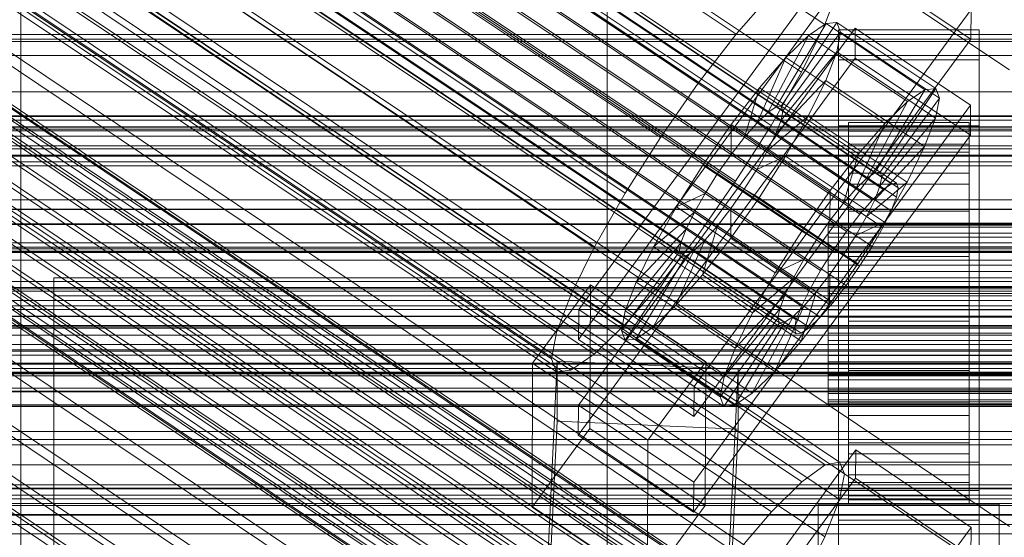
# Model space of a CAD drawing. Header units: millimetres. Extents: x -4395 to 65662, y -65530 to 6847.
# Tile 437 of 656: x -228 to -130, y -33100 to -33049. Entities that reach past the tile are written whole.
import ezdxf

# ---------------------------------------------------------------- set-up
doc = ezdxf.new("R2010")
doc.units = ezdxf.units.MM
for name, color, linetype, lineweight in [('COTAS_P', 1, 'Continuous', 0), ('frontal_C01', 7, 'Continuous', 0), ('frontal_C02', 7, 'Continuous', 0), ('frontal_C03', 7, 'Continuous', 0), ('frontal_C03-dry', 7, 'Continuous', 0), ('frontal_dosificador', 7, 'Continuous', 0), ('frontal_secador', 7, 'Continuous', 0)]:
    doc.layers.add(name, color=color, linetype=linetype, lineweight=lineweight)
doc.dimstyles.new('R19_100', dxfattribs={"dimtxt": 250, "dimasz": 150, "dimexe": 150, "dimexo": 80, "dimgap": 100, "dimtad": 1, "dimtih": 1, "dimtoh": 1, "dimdsep": 46, "dimcen": 0.09, "dimadec": 0, "dimazin": 0, "dimtfac": 1, "dimtdec": 4, "dimtofl": 0, "dimtmove": 0, "dimatfit": 3, "dimfxl": 1, "dimtolj": 1, "dimtzin": 0, "dimarcsym": 0})

# ---------------------------------------------------------------- blocks, each defined once
blk = doc.blocks.new('DIM_R33_44')
at = {"layer": 'COTAS_P'}
for p, q in [((-150, -32200), (550, -32200)), ((550, -32200), (505, -32350)), ((550, -34800), (550, -32200)), ((550, -32200), (595, -32350)), ((550, -34800), (505, -34650)), ((550, -34800), (595, -34650)), ((-150, -34800), (550, -34800))]:
    blk.add_line(p, q, dxfattribs=at)
blk.add_text('2600 P', height=250, rotation=90, dxfattribs=at).set_placement((450, -33500))

msp = doc.modelspace()

# ---------------------------------------------------------------- linework, layer by layer
at = {"layer": 'frontal_C01'}
for p, q in [((-332.629, -32969.378), (-148.32, -33093.247)), ((-331.181, -32969.113), (-146.872, -33092.982)), ((-330.692, -32970.289), (-146.383, -33094.158)), ((-334.938, -32971.064), (-150.629, -33094.933)), ((-355.53, -32972.941), (-141.731, -33116.629)), ((-355.017, -32972.847), (-141.218, -33116.536)), ((-331.197, -32972.824), (-146.887, -33096.693)), ((-356.348, -32973.539), (-142.549, -33117.227)), ((-354.844, -32973.264), (-141.045, -33116.952)), ((-357.415, -32974.599), (-143.617, -33118.288)), ((-355.022, -32974.162), (-141.224, -33117.851)), ((-337.95, -32974.058), (-153.641, -33097.927)), ((-355.541, -32975.481), (-141.742, -33119.17)), ((-358.659, -32976.051), (-144.861, -33119.739)), ((-332.659, -32976.547), (-148.35, -33100.416)), ((-146.196, -33121.483), (-359.995, -32977.794)), ((-356.363, -32977.131), (-142.565, -33120.819)), ((-341.461, -32978.154), (-157.152, -33102.024)), ((-361.332, -32979.711), (-147.533, -33123.399)), ((-357.434, -32978.999), (-143.635, -33122.688)), ((-362.578, -32981.67), (-148.779, -33125.358)), ((-358.68, -32980.958), (-144.881, -33124.647)), ((-334.981, -32981.203), (-150.672, -33105.072)), ((-363.648, -32983.538), (-149.85, -33127.227)), ((-360.017, -32982.875), (-146.218, -33126.563)), ((-160.922, -33106.944), (-345.231, -32983.075)), ((-361.352, -32984.618), (-147.554, -33128.307)), ((-364.471, -32985.188), (-150.672, -33128.876)), ((-364.989, -32986.507), (-151.191, -33130.195)), ((-362.596, -32986.07), (-148.798, -33129.758)), ((-338.003, -32986.475), (-153.694, -33110.344)), ((-365.168, -32987.406), (-151.369, -33131.094)), ((-363.664, -32987.131), (-149.865, -33130.819)), ((-364.995, -32987.822), (-151.196, -33131.51)), ((-364.482, -32987.728), (-150.683, -33131.417)), ((-349.002, -32988.484), (-164.693, -33112.353)), ((-341.52, -32992.004), (-157.211, -33115.874)), ((-352.519, -32994.013), (-168.21, -33117.882)), ((-345.291, -32997.413), (-160.982, -33121.283)), ((-355.541, -32999.285), (-171.232, -33123.155)), ((-349.061, -33002.334), (-164.752, -33126.203)), ((-357.863, -33003.942), (-173.554, -33127.811)), ((-352.572, -33006.431), (-168.263, -33130.3)), ((-359.326, -33007.664), (-175.016, -33131.534)), ((-355.584, -33009.424), (-171.275, -33133.294)), ((-359.83, -33010.2), (-175.521, -33134.069)), ((-357.893, -33011.111), (-173.584, -33134.98)), ((-359.341, -33011.375), (-175.032, -33135.245)), ((-130, -33099.395), (-228.298, -33033.331)), ((-228.298, -33033.331), (-228.298, -33159.609)), ((-228.298, -33165.368), (-228.298, -33039.09)), ((-228.298, -33039.09), (-130, -33105.154)), ((342.5, -33050.425), (-342.5, -33050.425)), ((342.5, -33056.14), (-342.5, -33056.14)), ((342.5, -33061.807), (-342.5, -33061.807)), ((-342.5, -33069.274), (342.5, -33069.274)), ((300, -33075.619), (-300, -33075.619)), ((342.5, -33075.959), (-342.5, -33075.959)), ((342.5, -33084.041), (-342.5, -33084.041)), ((300, -33084.381), (-300, -33084.381)), ((342.5, -33090.726), (-342.5, -33090.726)), ((-172.809, -33129.479), (-145.277, -33091.768)), ((-145.289, -33094.59), (-145.277, -33091.768)), ((-145.277, -33091.768), (-133.809, -33099.475)), ((-150.629, -33094.933), (-148.32, -33093.247)), ((-148.32, -33093.247), (-146.872, -33092.982)), ((-146.872, -33092.982), (-146.383, -33094.158)), ((-146.383, -33094.158), (-146.887, -33096.693)), ((-145.289, -33094.59), (-172.821, -33132.302)), ((-153.641, -33097.927), (-150.629, -33094.933)), ((-133.821, -33102.298), (-145.289, -33094.59)), ((-146.887, -33096.693), (-148.35, -33100.416)), ((342.5, -33098.193), (-342.5, -33098.193)), ((-157.152, -33102.024), (-153.641, -33097.927)), ((-133.809, -33099.475), (-161.341, -33137.186)), ((-133.809, -33099.475), (-133.821, -33102.298)), ((-148.35, -33100.416), (-150.672, -33105.072))]:
    msp.add_line(p, q, dxfattribs=at)
at = {"layer": 'frontal_C02'}
for p, q in [((-356.348, -32922.869), (-142.549, -33065.844)), ((-355.53, -32922.306), (-141.731, -33065.281)), ((-355.017, -32922.25), (-141.218, -33065.225)), ((-354.844, -32922.705), (-141.045, -33065.68)), ((-357.415, -32923.899), (-143.617, -33066.875)), ((-355.022, -32923.639), (-141.224, -33066.614)), ((-355.541, -32924.988), (-141.742, -33067.964)), ((-358.659, -32925.328), (-144.861, -33068.303)), ((-356.363, -32926.662), (-142.565, -33069.637)), ((-332.659, -32926.19), (-148.35, -33049.445)), ((-146.196, -33070.033), (-359.995, -32927.058)), ((-341.461, -32927.149), (-157.152, -33050.404)), ((-357.434, -32928.545), (-143.635, -33071.521)), ((-361.332, -32928.97), (-147.533, -33071.945)), ((-358.68, -32930.51), (-144.881, -33073.486)), ((-362.578, -32930.935), (-148.779, -33073.91)), ((-334.981, -32930.914), (-150.672, -33054.168)), ((-363.648, -32932.818), (-149.85, -33075.793)), ((-360.017, -32932.423), (-146.218, -33075.398)), ((-160.922, -33055.285), (-345.231, -32932.03)), ((-364.471, -32934.492), (-150.672, -33077.467)), ((-361.352, -32934.152), (-147.554, -33077.127)), ((-362.596, -32935.581), (-148.798, -33078.556)), ((-364.989, -32935.842), (-151.191, -33078.817)), ((-363.664, -32936.612), (-149.865, -33079.587)), ((-338.003, -32936.229), (-153.694, -33059.484)), ((-365.168, -32936.776), (-151.369, -33079.751)), ((-364.995, -32937.23), (-151.196, -33080.205)), ((-364.482, -32937.174), (-150.683, -33080.15)), ((-349.002, -32937.427), (-164.693, -33060.682)), ((-341.52, -32941.774), (-157.211, -33065.029)), ((-352.519, -32942.972), (-168.21, -33066.227)), ((-345.291, -32947.171), (-160.982, -33070.426)), ((-355.541, -32948.287), (-171.232, -33071.542)), ((-349.061, -32952.052), (-164.752, -33075.307)), ((-357.863, -32953.011), (-173.554, -33076.265)), ((-352.572, -32956.085), (-168.263, -33079.339)), ((-359.326, -32956.82), (-175.016, -33080.075)), ((-355.584, -32958.994), (-171.275, -33082.248)), ((-359.83, -32959.456), (-175.521, -33082.711)), ((-359.341, -32960.739), (-175.032, -33083.994)), ((-357.893, -32960.581), (-173.584, -33083.836)), ((-228.298, -32982.474), (-228.298, -33115.864)), ((-228.298, -33121.594), (-228.298, -32988.204)), ((-228.298, -32988.204), (-130, -33053.94)), ((-172.809, -33077.782), (-145.277, -33040.26)), ((-145.289, -33043.24), (-172.821, -33080.763)), ((-133.821, -33050.91), (-145.289, -33043.24)), ((-157.152, -33050.404), (-153.641, -33046.371)), ((-146.887, -33045.635), (-148.35, -33049.445)), ((-133.809, -33047.929), (-161.341, -33085.452)), ((-133.809, -33047.929), (-133.821, -33050.91)), ((-152.686, -33057.556), (-147.143, -33049.234)), ((-147.143, -33049.234), (-148.226, -33049.352)), ((-147.143, -33049.234), (-137.313, -33055.808)), ((-146.777, -33050.194), (-147.143, -33049.234)), ((-172.847, -33087.32), (-145.315, -33049.798)), ((-153.199, -33057.612), (-148.226, -33049.352)), ((-152.513, -33058.011), (-146.777, -33050.194)), ((-148.35, -33049.445), (-150.672, -33054.168)), ((-148.226, -33049.352), (-149.953, -33050.54)), ((-148.226, -33049.352), (-138.396, -33055.926)), ((-147.155, -33052.165), (-146.777, -33050.194)), ((-147, -33052.952), (-147, -33049.972)), ((-147, -33049.972), (-133, -33049.972)), ((-147, -33095.79), (-147, -33049.972)), ((-146.777, -33050.194), (-136.948, -33056.767)), ((-145.327, -33052.778), (-145.315, -33049.798)), ((-145.315, -33049.798), (-133.847, -33057.467)), ((-133, -33049.972), (-133, -33052.952)), ((-133, -33049.972), (-133, -33095.79)), ((-161.353, -33088.432), (-133.821, -33050.91)), ((-160.922, -33055.285), (-157.152, -33050.404)), ((-154.017, -33058.175), (-149.953, -33050.54)), ((-149.953, -33050.54), (-152.207, -33052.716)), ((-149.953, -33050.54), (-140.123, -33057.113)), ((-152.692, -33058.945), (-147.155, -33052.165)), ((-148.249, -33055.015), (-147.155, -33052.165)), ((-147.155, -33052.165), (-137.325, -33058.739)), ((-145.327, -33052.778), (-172.859, -33090.3)), ((-155.085, -33059.205), (-152.207, -33052.716)), ((-152.207, -33052.716), (-154.833, -33055.732)), ((-152.207, -33052.716), (-142.377, -33059.289)), ((-133, -33052.952), (-147, -33052.952)), ((-147, -33052.952), (-147, -33098.77)), ((-133.859, -33060.447), (-145.327, -33052.778)), ((-133, -33098.77), (-133, -33052.952)), ((-150.672, -33054.168), (-153.694, -33059.484)), ((-153.21, -33060.295), (-148.249, -33055.015)), ((-149.985, -33058.548), (-148.249, -33055.015)), ((-148.249, -33055.015), (-138.419, -33061.589)), ((-164.693, -33060.682), (-160.922, -33055.285)), ((-154.833, -33055.732), (-157.653, -33059.383)), ((-156.329, -33060.634), (-154.833, -33055.732)), ((-154.833, -33055.732), (-145.003, -33062.306)), ((-138.396, -33055.926), (-143.369, -33064.186)), ((-137.313, -33055.808), (-142.856, -33064.13)), ((-140.123, -33057.113), (-138.396, -33055.926)), ((-138.396, -33055.926), (-137.313, -33055.808)), ((-137.313, -33055.808), (-136.948, -33056.767)), ((-140.123, -33057.113), (-144.188, -33064.748)), ((-136.948, -33056.767), (-142.683, -33064.584)), ((-142.377, -33059.289), (-140.123, -33057.113)), ((-136.948, -33056.767), (-137.325, -33058.739)), ((-133.847, -33057.467), (-161.379, -33094.989)), ((-154.017, -33058.175), (-153.199, -33057.612)), ((-153.199, -33057.612), (-152.686, -33057.556)), ((-143.369, -33064.186), (-153.199, -33057.612)), ((-152.513, -33058.011), (-152.692, -33058.945)), ((-142.856, -33064.13), (-152.686, -33057.556)), ((-152.686, -33057.556), (-152.513, -33058.011)), ((-142.683, -33064.584), (-152.513, -33058.011)), ((-133.847, -33057.467), (-133.859, -33060.447)), ((-155.085, -33059.205), (-154.017, -33058.175)), ((-154.033, -33061.968), (-149.985, -33058.548)), ((-144.188, -33064.748), (-154.017, -33058.175)), ((-152.692, -33058.945), (-153.21, -33060.295)), ((-142.862, -33065.518), (-152.692, -33058.945)), ((-152.246, -33062.524), (-149.985, -33058.548)), ((-149.985, -33058.548), (-140.156, -33065.122)), ((-137.325, -33058.739), (-142.862, -33065.518)), ((-137.325, -33058.739), (-138.419, -33061.589)), ((-450, -33059.848), (450, -33059.848)), ((-157.653, -33059.383), (-160.474, -33063.42)), ((-157.653, -33059.383), (-157.665, -33062.364)), ((-147.823, -33065.957), (-157.653, -33059.383)), ((-153.694, -33059.484), (-157.211, -33065.029)), ((-156.329, -33060.634), (-155.085, -33059.205)), ((-145.255, -33065.779), (-155.085, -33059.205)), ((-147, -33062.49), (-147, -33059.509)), ((-147, -33059.509), (-133, -33059.509)), ((-147, -33105.328), (-147, -33059.509)), ((-146, -33069.193), (-146, -33059.201)), ((-146, -33059.201), (-146, -33059.647)), ((-146, -33059.201), (-134, -33059.201)), ((-146, -33060.049), (-146, -33059.201)), ((-146, -33069.404), (-146, -33059.647)), ((-146, -33059.647), (-146, -33061.357)), ((-146, -33059.647), (-134, -33059.647)), ((-146, -33069.594), (-146, -33060.049)), ((-146, -33060.049), (-134, -33060.049)), ((-146, -33062.133), (-146, -33060.049)), ((-142.377, -33059.289), (-145.255, -33065.779)), ((-145.003, -33062.306), (-142.377, -33059.289)), ((-134, -33059.647), (-134, -33059.201)), ((-134, -33059.201), (-134, -33069.193)), ((-134, -33059.201), (-134, -33060.049)), ((-134, -33061.357), (-134, -33059.647)), ((-134, -33059.647), (-134, -33069.404)), ((-134, -33060.049), (-134, -33069.594)), ((-134, -33060.049), (-134, -33062.133)), ((-133, -33059.509), (-133, -33062.49)), ((-133, -33059.509), (-133, -33105.328)), ((-168.21, -33066.227), (-164.693, -33060.682)), ((-161.391, -33097.97), (-133.859, -33060.447)), ((-157.665, -33062.364), (-156.329, -33060.634)), ((-146.499, -33067.208), (-156.329, -33060.634)), ((-153.21, -33060.295), (-154.033, -33061.968)), ((-143.38, -33066.868), (-153.21, -33060.295)), ((-154.033, -33061.968), (-155.103, -33063.852)), ((-144.203, -33068.542), (-154.033, -33061.968)), ((-146, -33070.214), (-146, -33061.357)), ((-146, -33061.357), (-146, -33064.213)), ((-146, -33061.357), (-134, -33061.357)), ((-138.419, -33061.589), (-143.38, -33066.868)), ((-138.419, -33061.589), (-140.156, -33065.122)), ((-134, -33064.213), (-134, -33061.357)), ((-134, -33061.357), (-134, -33070.214)), ((-159.001, -33064.276), (-157.665, -33062.364)), ((-157.665, -33062.364), (-147.835, -33068.937)), ((-155.103, -33063.852), (-152.246, -33062.524)), ((-154.877, -33066.672), (-152.246, -33062.524)), ((-152.246, -33062.524), (-142.416, -33069.098)), ((-147.823, -33065.957), (-145.003, -33062.306)), ((-133, -33062.49), (-147, -33062.49)), ((-147, -33062.49), (-147, -33108.308)), ((-145.003, -33062.306), (-146.499, -33067.208)), ((-146, -33070.581), (-146, -33062.133)), ((-146, -33062.133), (-134, -33062.133)), ((-146, -33065.31), (-146, -33062.133)), ((-134, -33062.133), (-134, -33070.581)), ((-134, -33062.133), (-134, -33065.31)), ((-133, -33108.308), (-133, -33062.49)), ((-160.474, -33063.42), (-163.105, -33067.568)), ((-159.001, -33064.276), (-160.474, -33063.42)), ((-160.474, -33063.42), (-150.644, -33069.994)), ((-155.103, -33063.852), (-156.35, -33065.816)), ((-145.274, -33070.425), (-155.103, -33063.852)), ((-160.247, -33066.241), (-159.001, -33064.276)), ((-149.171, -33070.85), (-159.001, -33064.276)), ((-146, -33071.567), (-146, -33064.213)), ((-146, -33064.213), (-146, -33068.021)), ((-146, -33064.213), (-134, -33064.213)), ((-144.188, -33064.748), (-145.255, -33065.779)), ((-143.369, -33064.186), (-144.188, -33064.748)), ((-142.856, -33064.13), (-143.369, -33064.186)), ((-142.862, -33065.518), (-142.683, -33064.584)), ((-142.683, -33064.584), (-142.856, -33064.13)), ((-134, -33068.021), (-134, -33064.213)), ((-134, -33064.213), (-134, -33071.567)), ((-157.211, -33065.029), (-160.982, -33070.426)), ((-156.35, -33065.816), (-157.686, -33067.729)), ((-156.35, -33065.816), (-154.877, -33066.672)), ((-146.52, -33072.39), (-156.35, -33065.816)), ((-150.644, -33069.994), (-147.823, -33065.957)), ((-147.835, -33068.937), (-147.823, -33065.957)), ((-145.255, -33065.779), (-146.499, -33067.208)), ((-146, -33072.087), (-146, -33065.31)), ((-146, -33065.31), (-134, -33065.31)), ((-146, -33069.365), (-146, -33065.31)), ((-140.156, -33065.122), (-144.203, -33068.542)), ((-143.617, -33066.875), (-142.549, -33065.844)), ((-143.38, -33066.868), (-142.862, -33065.518)), ((-142.549, -33065.844), (-141.731, -33065.281)), ((-140.156, -33065.122), (-142.416, -33069.098)), ((-141.731, -33065.281), (-141.218, -33065.225)), ((-141.045, -33065.68), (-141.224, -33066.614)), ((-141.218, -33065.225), (-141.045, -33065.68)), ((-134, -33065.31), (-134, -33072.087)), ((-134, -33065.31), (-134, -33069.365)), ((-171.232, -33071.542), (-168.21, -33066.227)), ((-160.247, -33066.241), (-163.105, -33067.568)), ((-161.318, -33068.124), (-160.247, -33066.241)), ((-150.417, -33072.815), (-160.247, -33066.241)), ((-157.698, -33070.709), (-154.877, -33066.672)), ((-154.877, -33066.672), (-145.047, -33073.246)), ((-144.861, -33068.303), (-143.617, -33066.875)), ((-144.203, -33068.542), (-143.38, -33066.868)), ((-141.224, -33066.614), (-141.742, -33067.964)), ((-163.105, -33067.568), (-165.365, -33071.544)), ((-163.105, -33067.568), (-153.275, -33074.142)), ((-157.686, -33067.729), (-159.022, -33069.458)), ((-157.686, -33067.729), (-157.698, -33070.709)), ((-147.856, -33074.302), (-157.686, -33067.729)), ((-146.499, -33067.208), (-147.835, -33068.937)), ((-161.318, -33068.124), (-165.365, -33071.544)), ((-162.14, -33069.798), (-161.318, -33068.124)), ((-151.488, -33074.698), (-161.318, -33068.124)), ((-146.196, -33070.033), (-144.861, -33068.303)), ((-146, -33073.371), (-146, -33068.021)), ((-146, -33068.021), (-146, -33072.522)), ((-146, -33068.021), (-134, -33068.021)), ((-145.274, -33070.425), (-144.203, -33068.542)), ((-141.742, -33067.964), (-142.565, -33069.637)), ((-134, -33072.522), (-134, -33068.021)), ((-134, -33068.021), (-134, -33073.371)), ((-162.14, -33069.798), (-167.102, -33075.078)), ((-162.659, -33071.148), (-162.14, -33069.798)), ((-152.311, -33076.372), (-162.14, -33069.798)), ((-159.022, -33069.458), (-160.518, -33074.36)), ((-159.022, -33069.458), (-160.266, -33070.887)), ((-149.192, -33076.032), (-159.022, -33069.458)), ((-147.835, -33068.937), (-149.171, -33070.85)), ((-148, -33069.594), (-148, -33069.193)), ((-148, -33069.193), (-148, -33069.404)), ((-148, -33069.193), (148, -33069.193)), ((-148, -33069.404), (-148, -33070.214)), ((-148, -33069.404), (148, -33069.404)), ((-148, -33070.581), (-148, -33069.594)), ((-148, -33069.594), (148, -33069.594)), ((-146, -33069.404), (-146, -33069.193)), ((-134, -33069.193), (-146, -33069.193)), ((-146, -33069.193), (-146, -33069.594)), ((-146, -33074.007), (-146, -33069.365)), ((-146, -33069.365), (-134, -33069.365)), ((-146, -33074.021), (-146, -33069.365)), ((-146, -33070.214), (-146, -33069.404)), ((-134, -33069.404), (-146, -33069.404)), ((-134, -33069.594), (-146, -33069.594)), ((-146, -33069.594), (-146, -33070.581)), ((-142.416, -33069.098), (-145.274, -33070.425)), ((-142.416, -33069.098), (-145.047, -33073.246)), ((-142.565, -33069.637), (-143.635, -33071.521)), ((-134, -33069.193), (-134, -33069.404)), ((-134, -33069.594), (-134, -33069.193)), ((-134, -33069.365), (-134, -33074.007)), ((-134, -33069.365), (-134, -33074.021)), ((-134, -33069.404), (-134, -33070.214)), ((-134, -33070.581), (-134, -33069.594)), ((-160.982, -33070.426), (-164.752, -33075.307)), ((-160.518, -33074.36), (-157.698, -33070.709)), ((-157.698, -33070.709), (-147.868, -33077.283)), ((-153.275, -33074.142), (-150.644, -33069.994)), ((-150.644, -33069.994), (-149.171, -33070.85)), ((-149.171, -33070.85), (-150.417, -33072.815)), ((-148, -33070.214), (-148, -33071.567)), ((-148, -33070.214), (148, -33070.214)), ((-148, -33072.087), (-148, -33070.581)), ((-148, -33070.581), (148, -33070.581)), ((-147.533, -33071.945), (-146.196, -33070.033)), ((-146.52, -33072.39), (-145.274, -33070.425)), ((-146, -33071.567), (-146, -33070.214)), ((-134, -33070.214), (-146, -33070.214)), ((-134, -33070.581), (-146, -33070.581)), ((-146, -33070.581), (-146, -33072.087)), ((-134, -33070.214), (-134, -33071.567)), ((-134, -33072.087), (-134, -33070.581)), ((450, -33071.77), (-450, -33071.77)), ((-173.554, -33076.265), (-171.232, -33071.542)), ((-162.659, -33071.148), (-168.196, -33077.927)), ((-165.365, -33071.544), (-167.102, -33075.078)), ((-165.365, -33071.544), (-155.535, -33078.118)), ((-160.266, -33070.887), (-163.144, -33077.377)), ((-162.837, -33072.082), (-162.659, -33071.148)), ((-152.829, -33077.721), (-162.659, -33071.148)), ((-160.266, -33070.887), (-161.333, -33071.918)), ((-150.436, -33077.461), (-160.266, -33070.887)), ((-148, -33071.567), (-148, -33073.371)), ((-148, -33071.567), (148, -33071.567)), ((-146, -33073.371), (-146, -33071.567)), ((-134, -33071.567), (-146, -33071.567)), ((-143.635, -33071.521), (-144.881, -33073.486)), ((-134, -33071.567), (-134, -33073.371)), ((-162.837, -33072.082), (-168.573, -33079.899)), ((-162.664, -33072.536), (-168.208, -33080.859)), ((-162.151, -33072.48), (-167.125, -33080.741)), ((-161.333, -33071.918), (-165.397, -33079.553)), ((-162.664, -33072.536), (-162.837, -33072.082)), ((-153.008, -33078.655), (-162.837, -33072.082)), ((-162.151, -33072.48), (-162.664, -33072.536)), ((-152.835, -33079.11), (-162.664, -33072.536)), ((-161.333, -33071.918), (-162.151, -33072.48)), ((-152.321, -33079.054), (-162.151, -33072.48)), ((-151.503, -33078.491), (-161.333, -33071.918)), ((-153.275, -33074.142), (-150.417, -33072.815)), ((-150.417, -33072.815), (-151.488, -33074.698)), ((-148.779, -33073.91), (-147.533, -33071.945)), ((-148, -33074.007), (-148, -33072.087)), ((-148, -33072.087), (148, -33072.087)), ((-147.856, -33074.302), (-146.52, -33072.39)), ((-145.047, -33073.246), (-146.52, -33072.39)), ((-134, -33072.087), (-146, -33072.087)), ((-146, -33072.087), (-146, -33074.007)), ((-146, -33072.522), (-146, -33075.503)), ((-134, -33072.522), (-146, -33072.522)), ((-146, -33072.522), (-146, -33077.409)), ((-134, -33074.007), (-134, -33072.087)), ((-134, -33075.503), (-134, -33072.522)), ((-134, -33077.409), (-134, -33072.522)), ((-148, -33073.371), (-148, -33075.503)), ((-148, -33073.371), (148, -33073.371)), ((-145.047, -33073.246), (-147.868, -33077.283)), ((-144.881, -33073.486), (-146.218, -33075.398)), ((-146, -33075.503), (-146, -33073.371)), ((-134, -33073.371), (-146, -33073.371)), ((-134, -33073.371), (-134, -33075.503)), ((-225, -33076.432), (-225, -33074.644)), ((-225, -33074.644), (225, -33074.644)), ((-225, -33112.826), (-225, -33074.644)), ((-163.144, -33077.377), (-160.518, -33074.36)), ((-160.518, -33074.36), (-150.688, -33080.934)), ((-155.535, -33078.118), (-153.275, -33074.142)), ((-155.535, -33078.118), (-151.488, -33074.698)), ((-151.488, -33074.698), (-152.311, -33076.372)), ((-149.85, -33075.793), (-148.779, -33073.91)), ((-149.192, -33076.032), (-147.856, -33074.302)), ((-148, -33076.213), (-148, -33074.007)), ((-148, -33074.007), (148, -33074.007)), ((-147.868, -33077.283), (-147.856, -33074.302)), ((-134, -33074.007), (-146, -33074.007)), ((-146, -33074.007), (-146, -33076.213)), ((-146, -33076.213), (-146, -33074.021)), ((-146, -33074.021), (-134, -33074.021)), ((-146, -33078.961), (-146, -33074.021)), ((-134, -33076.213), (-134, -33074.007)), ((-134, -33074.021), (-134, -33076.213)), ((-134, -33074.021), (-134, -33078.961)), ((-177.394, -33083.142), (-171.658, -33075.325)), ((-171.715, -33089.631), (-171.658, -33075.325)), ((-171.658, -33075.325), (-160.19, -33082.994)), ((-164.752, -33075.307), (-168.263, -33079.339)), ((-167.102, -33075.078), (-168.196, -33077.927)), ((-167.102, -33075.078), (-157.272, -33081.651)), ((-148, -33075.503), (-148, -33077.818)), ((148, -33075.503), (-148, -33075.503)), ((-146.218, -33075.398), (-147.554, -33077.127)), ((-146, -33075.503), (-134, -33075.503)), ((-146, -33077.818), (-146, -33075.503)), ((-134, -33075.503), (-134, -33077.818)), ((225, -33076.432), (-225, -33076.432)), ((-225, -33076.432), (-225, -33114.614)), ((-175.016, -33080.075), (-173.554, -33076.265)), ((-157.272, -33081.651), (-152.311, -33076.372)), ((-152.311, -33076.372), (-152.829, -33077.721)), ((-150.688, -33080.934), (-149.192, -33076.032)), ((-150.672, -33077.467), (-149.85, -33075.793)), ((-150.436, -33077.461), (-149.192, -33076.032)), ((-148, -33078.553), (-148, -33076.213)), ((-148, -33076.213), (148, -33076.213)), ((-134, -33076.213), (-146, -33076.213)), ((-146, -33076.213), (-146, -33078.553)), ((-134, -33078.553), (-134, -33076.213)), ((-165.397, -33079.553), (-163.144, -33077.377)), ((-163.144, -33077.377), (-153.314, -33083.95)), ((-158.366, -33084.501), (-152.829, -33077.721)), ((-153.314, -33083.95), (-150.436, -33077.461)), ((-152.829, -33077.721), (-153.008, -33078.655)), ((-151.503, -33078.491), (-150.436, -33077.461)), ((-151.191, -33078.817), (-150.672, -33077.467)), ((-147.868, -33077.283), (-150.688, -33080.934)), ((-147.554, -33077.127), (-148.798, -33078.556)), ((-146, -33077.818), (-146, -33077.409)), ((-146, -33077.409), (-146, -33082.349)), ((-146, -33077.409), (-134, -33077.409)), ((-134, -33082.349), (-134, -33077.409)), ((-134, -33077.409), (-134, -33077.818)), ((-450, -33078.481), (450, -33078.481)), ((-172.809, -33077.782), (-172.821, -33080.763)), ((-161.341, -33085.452), (-172.809, -33077.782)), ((-168.196, -33077.927), (-168.573, -33079.899)), ((-168.196, -33077.927), (-158.366, -33084.501)), ((-158.743, -33086.472), (-153.008, -33078.655)), ((-157.272, -33081.651), (-155.535, -33078.118)), ((-155.567, -33086.127), (-151.503, -33078.491)), ((-153.008, -33078.655), (-152.835, -33079.11)), ((-152.321, -33079.054), (-151.503, -33078.491)), ((-148.798, -33078.556), (-149.865, -33079.587)), ((-148, -33077.818), (-148, -33080.158)), ((-148, -33077.818), (148, -33077.818)), ((-148, -33080.868), (-148, -33078.553)), ((-148, -33078.553), (148, -33078.553)), ((-146, -33080.158), (-146, -33077.818)), ((-134, -33077.818), (-146, -33077.818)), ((-146, -33078.553), (-146, -33078.961)), ((-134, -33078.553), (-146, -33078.553)), ((-146, -33078.553), (-146, -33080.868)), ((-134, -33077.818), (-134, -33080.158)), ((-134, -33078.961), (-134, -33078.553)), ((-134, -33080.868), (-134, -33078.553)), ((-168.263, -33079.339), (-171.275, -33082.248)), ((-167.125, -33080.741), (-165.397, -33079.553)), ((-165.397, -33079.553), (-155.567, -33086.127)), ((-158.378, -33087.432), (-152.835, -33079.11)), ((-157.295, -33087.314), (-152.321, -33079.054)), ((-152.835, -33079.11), (-152.321, -33079.054)), ((-151.369, -33079.751), (-151.191, -33078.817)), ((-149.865, -33079.587), (-150.683, -33080.15)), ((-146, -33078.961), (-134, -33078.961)), ((-146, -33083.848), (-146, -33078.961)), ((-134, -33078.961), (-134, -33083.848)), ((-175.521, -33082.711), (-175.016, -33080.075)), ((-168.573, -33079.899), (-168.208, -33080.859)), ((-168.573, -33079.899), (-158.743, -33086.472)), ((-151.196, -33080.205), (-151.369, -33079.751)), ((-150.683, -33080.15), (-151.196, -33080.205)), ((-148, -33080.158), (-148, -33082.363)), ((-148, -33080.158), (148, -33080.158)), ((-146, -33082.363), (-146, -33080.158)), ((-146, -33080.158), (-146, -33082.349)), ((-134, -33080.158), (-146, -33080.158)), ((-134, -33082.349), (-134, -33080.158)), ((-134, -33080.158), (-134, -33082.363)), ((-172.821, -33080.763), (-161.353, -33088.432)), ((-168.208, -33080.859), (-167.125, -33080.741)), ((-168.208, -33080.859), (-158.378, -33087.432)), ((-167.125, -33080.741), (-157.295, -33087.314)), ((-150.688, -33080.934), (-153.314, -33083.95)), ((-148, -33083), (-148, -33080.868)), ((-148, -33080.868), (148, -33080.868)), ((-146, -33080.868), (-146, -33083.848)), ((-134, -33080.868), (-146, -33080.868)), ((-146, -33080.868), (-146, -33083)), ((-134, -33083.848), (-134, -33080.868)), ((-134, -33083), (-134, -33080.868)), ((-250, -33081.805), (250, -33081.805)), ((-171.275, -33082.248), (-173.584, -33083.836)), ((-158.366, -33084.501), (-157.272, -33081.651)), ((-148, -33082.363), (-148, -33084.284)), ((-148, -33082.363), (148, -33082.363)), ((-146, -33082.349), (-146, -33087.005)), ((-146, -33082.349), (-134, -33082.349)), ((-146, -33084.284), (-146, -33082.363)), ((-146, -33082.363), (-146, -33087.005)), ((-134, -33082.363), (-146, -33082.363)), ((-134, -33087.005), (-134, -33082.349)), ((-134, -33087.005), (-134, -33082.363)), ((-134, -33082.363), (-134, -33084.284)), ((-177.811, -33142.201), (-174.943, -33082.935)), ((-177.394, -33083.142), (-177.451, -33097.448)), ((-165.926, -33090.811), (-177.394, -33083.142)), ((-175.032, -33083.994), (-175.521, -33082.711)), ((-174.943, -33088.897), (-174.943, -33082.935)), ((-174.943, -33082.935), (-156.962, -33083.728)), ((-160.19, -33082.994), (-165.926, -33090.811)), ((-160.19, -33082.994), (-160.247, -33097.3)), ((-148, -33084.804), (-148, -33083)), ((-148, -33083), (148, -33083)), ((-146, -33083), (-146, -33088.349)), ((-134, -33083), (-146, -33083)), ((-146, -33083), (-146, -33084.804)), ((-134, -33088.349), (-134, -33083)), ((-134, -33084.804), (-134, -33083)), ((250, -33084.189), (-250, -33084.189)), ((-173.584, -33083.836), (-175.032, -33083.994)), ((-156.962, -33083.728), (-159.83, -33142.994)), ((-158.743, -33086.472), (-158.366, -33084.501)), ((-156.962, -33083.728), (-156.962, -33089.69)), ((-153.314, -33083.95), (-155.567, -33086.127)), ((-148, -33084.284), (-148, -33085.789)), ((-148, -33084.284), (148, -33084.284)), ((-146, -33083.848), (-134, -33083.848)), ((-146, -33088.349), (-146, -33083.848)), ((-146, -33085.789), (-146, -33084.284)), ((-146, -33084.284), (-146, -33091.06)), ((-134, -33084.284), (-146, -33084.284)), ((-134, -33083.848), (-134, -33088.349)), ((-134, -33091.06), (-134, -33084.284)), ((-134, -33084.284), (-134, -33085.789)), ((-161.353, -33088.432), (-161.341, -33085.452)), ((-148, -33086.157), (-148, -33084.804)), ((-148, -33084.804), (148, -33084.804)), ((-146, -33084.804), (-146, -33092.158)), ((-134, -33084.804), (-146, -33084.804)), ((-146, -33084.804), (-146, -33086.157)), ((-134, -33092.158), (-134, -33084.804)), ((-134, -33086.157), (-134, -33084.804)), ((450, -33085.634), (-450, -33085.634)), ((-158.378, -33087.432), (-158.743, -33086.472)), ((-155.567, -33086.127), (-157.295, -33087.314)), ((-148, -33085.789), (-148, -33086.776)), ((-148, -33085.789), (148, -33085.789)), ((-148, -33086.966), (-148, -33086.157)), ((-148, -33086.157), (148, -33086.157)), ((-146, -33086.776), (-146, -33085.789)), ((-146, -33085.789), (-146, -33094.238)), ((-134, -33085.789), (-146, -33085.789)), ((-146, -33086.157), (-146, -33095.014)), ((-134, -33086.157), (-146, -33086.157)), ((-146, -33086.157), (-146, -33086.966)), ((-134, -33094.238), (-134, -33085.789)), ((-134, -33085.789), (-134, -33086.776)), ((-134, -33095.014), (-134, -33086.157)), ((-134, -33086.966), (-134, -33086.157)), ((-172.847, -33087.32), (-172.859, -33090.3)), ((-161.379, -33094.989), (-172.847, -33087.32)), ((-157.295, -33087.314), (-158.378, -33087.432)), ((-148, -33086.776), (-148, -33087.178)), ((-148, -33086.776), (148, -33086.776)), ((-148, -33087.178), (-148, -33086.966)), ((-148, -33086.966), (148, -33086.966)), ((-148, -33087.178), (148, -33087.178)), ((-146, -33087.178), (-146, -33086.776)), ((-146, -33086.776), (-146, -33096.322)), ((-134, -33086.776), (-146, -33086.776)), ((-146, -33086.966), (-146, -33096.723)), ((-134, -33086.966), (-146, -33086.966)), ((-146, -33086.966), (-146, -33087.178)), ((-146, -33087.005), (-146, -33091.06)), ((-146, -33087.005), (-134, -33087.005)), ((-146, -33087.178), (-146, -33097.169)), ((-134, -33087.178), (-146, -33087.178)), ((-134, -33096.322), (-134, -33086.776)), ((-134, -33086.776), (-134, -33087.178)), ((-134, -33096.723), (-134, -33086.966)), ((-134, -33087.178), (-134, -33086.966)), ((-134, -33091.06), (-134, -33087.005)), ((-134, -33097.169), (-134, -33087.178)), ((-146, -33088.349), (-134, -33088.349)), ((-146, -33092.158), (-146, -33088.349)), ((-134, -33088.349), (-134, -33092.158)), ((-177.811, -33148.163), (-174.943, -33088.897)), ((-156.962, -33089.69), (-174.943, -33088.897)), ((450, -33089.936), (-450, -33089.936)), ((-171.715, -33089.631), (-177.451, -33097.448)), ((-172.859, -33090.3), (-161.391, -33097.97)), ((-160.247, -33097.3), (-171.715, -33089.631)), ((-159.83, -33148.956), (-156.962, -33089.69)), ((-165.983, -33105.118), (-165.926, -33090.811)), ((-146, -33091.06), (-146, -33094.238)), ((-146, -33091.06), (-134, -33091.06)), ((-134, -33094.238), (-134, -33091.06)), ((-146, -33092.158), (-134, -33092.158)), ((-146, -33095.014), (-146, -33092.158)), ((-134, -33092.158), (-134, -33095.014)), ((450, -33093.257), (-450, -33093.257)), ((-147, -33107.293), (-147, -33092.987)), ((-147, -33092.987), (-133, -33092.987)), ((-147, -33102.532), (-147, -33092.987)), ((-133, -33092.987), (-133, -33107.293)), ((-133, -33092.987), (-133, -33102.532)), ((-146, -33094.238), (-146, -33096.322)), ((-146, -33094.238), (-134, -33094.238)), ((-134, -33096.322), (-134, -33094.238)), ((-161.391, -33097.97), (-161.379, -33094.989)), ((-146, -33095.014), (-134, -33095.014)), ((-146, -33096.723), (-146, -33095.014)), ((-134, -33095.014), (-134, -33096.723)), ((-133, -33095.79), (-147, -33095.79)), ((-147, -33095.79), (-147, -33098.77)), ((-146, -33096.322), (-146, -33097.169)), ((-146, -33096.322), (-134, -33096.322)), ((-134, -33097.169), (-134, -33096.322)), ((-133, -33098.77), (-133, -33095.79)), ((-450, -33097.089), (450, -33097.089)), ((-165.983, -33105.118), (-160.247, -33097.3)), ((-149, -33103.12), (-149, -33097.159)), ((-149, -33097.159), (-131, -33097.159)), ((-149, -33142.596), (-149, -33097.159)), ((-146, -33096.723), (-134, -33096.723)), ((-146, -33097.169), (-146, -33096.723)), ((-146, -33097.169), (-134, -33097.169)), ((-134, -33096.723), (-134, -33097.169)), ((-131, -33097.159), (-131, -33103.12)), ((-131, -33097.159), (-131, -33142.596)), ((-177.451, -33097.448), (-165.983, -33105.118)), ((-147, -33098.77), (-133, -33098.77))]:
    msp.add_line(p, q, dxfattribs=at)
at = {"layer": 'frontal_C03'}
for p, q in [((1270, -33050.899), (-1230, -33050.899)), ((1270, -33051.141), (-1230, -33051.141)), ((1270, -33058.576), (-1230, -33058.576)), ((1270, -33058.962), (-1230, -33058.962)), ((1270, -33059.629), (-1230, -33059.629)), ((1270, -33059.667), (-1230, -33059.667)), ((1270, -33060.029), (-1230, -33060.029)), ((-1230, -33060.561), (1270, -33060.561)), ((1270, -33061.503), (-1230, -33061.503)), ((1270, -33062.435), (-1230, -33062.435)), ((1270, -33063.101), (-1230, -33063.101)), ((1270, -33063.487), (-1230, -33063.487)), ((1516, -33067.805), (-1476, -33067.805)), ((1516, -33067.832), (-1476, -33067.832)), ((1516, -33069.274), (-1476, -33069.274)), ((1516, -33069.349), (-1476, -33069.349)), ((1270, -33071.17), (-1230, -33071.17)), ((-1230, -33071.597), (1270, -33071.597)), ((1516, -33072.014), (-1476, -33072.014)), ((1516, -33072.127), (-1476, -33072.127)), ((1516, -33075.608), (-1476, -33075.608)), ((-1476, -33075.742), (1516, -33075.742)), ((1270, -33077.417), (-1230, -33077.417)), ((1270, -33077.803), (-1230, -33077.803)), ((1270, -33078.47), (-1230, -33078.47)), ((1516, -33079.51), (-1476, -33079.51)), ((1516, -33079.644), (-1476, -33079.644)), ((-1230, -33079.402), (1270, -33079.402)), ((1270, -33080.344), (-1230, -33080.344)), ((1270, -33081.276), (-1230, -33081.276)), ((1270, -33081.942), (-1230, -33081.942)), ((1270, -33082.328), (-1230, -33082.328)), ((1516, -33083.125), (-1476, -33083.125)), ((1516, -33083.238), (-1476, -33083.238)), ((1270, -33083.655), (-1230, -33083.655)), ((1270, -33084.082), (-1230, -33084.082)), ((1516, -33085.903), (-1476, -33085.903)), ((1516, -33085.978), (-1476, -33085.978)), ((1516, -33087.42), (-1476, -33087.42)), ((1516, -33087.447), (-1476, -33087.447)), ((1270, -33095.223), (-1230, -33095.223)), ((1270, -33095.585), (-1230, -33095.585)), ((1270, -33096.258), (-1230, -33096.258)), ((1270, -33096.644), (-1230, -33096.644)), ((1270, -33097.311), (-1230, -33097.311)), ((-1230, -33098.243), (1270, -33098.243)), ((1270, -33099.185), (-1230, -33099.185)), ((1270, -33100.117), (-1230, -33100.117))]:
    msp.add_line(p, q, dxfattribs=at)
at = {"layer": 'frontal_C03-dry'}
for p, q in [((-1245, -33052.526), (1255, -33052.526)), ((1255, -33058.526), (-1245, -33058.526)), ((1255, -33062.526), (-1245, -33062.526)), ((-1246.25, -33066.894), (1253.75, -33066.894)), ((1253.75, -33072.894), (-1246.25, -33072.894)), ((1253.75, -33076.894), (-1246.25, -33076.894)), ((-1247.5, -33081.263), (1252.5, -33081.263)), ((1252.5, -33087.263), (-1247.5, -33087.263)), ((1252.5, -33091.263), (-1247.5, -33091.263)), ((-1248.75, -33095.631), (1251.25, -33095.631))]:
    msp.add_line(p, q, dxfattribs=at)
at = {"layer": 'frontal_dosificador'}
msp.add_line((-170, -33800), (-170, -32240), dxfattribs=at)
at = {"layer": 'frontal_secador'}
for p, q in [((-1265, -33072), (1265, -33072)), ((-1400, -33075), (1400, -33075)), ((-1265, -33075), (1265, -33075))]:
    msp.add_line(p, q, dxfattribs=at)

# ---------------------------------------------------------------- dimensions: what is measured, and where the dimension line sits
at = {"layer": 'COTAS_P'}
dim = msp.add_aligned_dim(p1=(-150, -34800), p2=(-150, -32200), distance=-700, text='<> P', dimstyle='R19_100', dxfattribs=at)
dim.commit()
dim.dimension.update_dxf_attribs({"geometry": 'DIM_R33_44', "text_midpoint": (550, -33500)})

doc.saveas('drawing.dxf')
